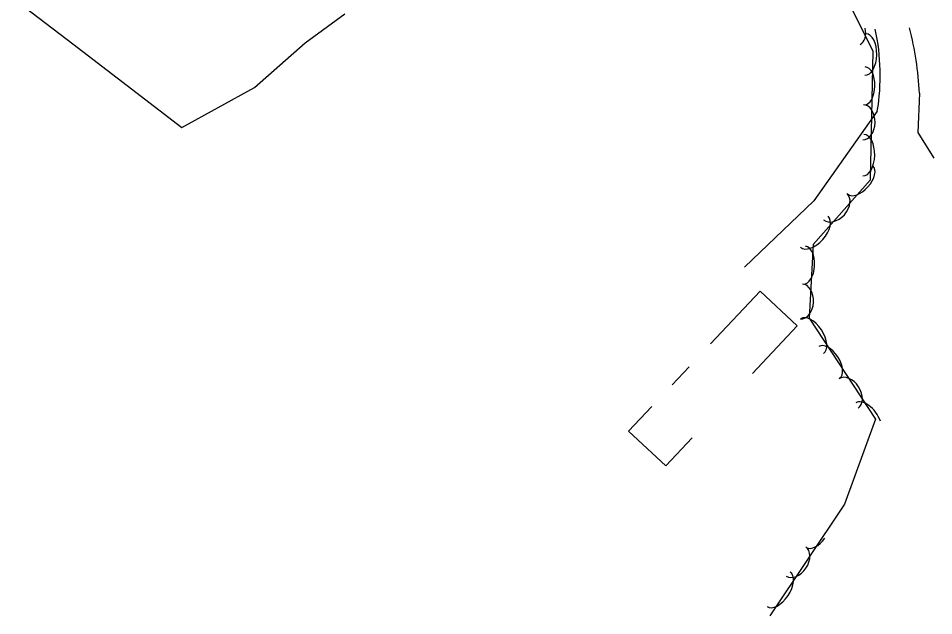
# Model space of a CAD drawing. Extents: x 954793 to 988390, y 1867850 to 1924428.
# Drawn here: x 962205.8 to 962464.1, y 1901126.9 to 1901295.5 of the extents above; entities that cross this region are included whole.
import ezdxf

# ---------------------------------------------------------------- set-up
doc = ezdxf.new("R2010")
doc.units = 0
for name, color, linetype in [('S_BUILDING', 7, 'Continuous'), ('S_OBSCURES', 7, 'Continuous'), ('S_PARKING', 7, 'Continuous'), ('S_TREE', 7, 'Continuous')]:
    doc.layers.add(name, color=color, linetype=linetype)

msp = doc.modelspace()

# ---------------------------------------------------------------- linework, layer by layer
at = {"layer": 'S_BUILDING'}
for points in [[(962401.17, 1901203.64), (962415.12, 1901218.52), (962425.6, 1901208.69), (962413, 1901195.25)], [(962390.32, 1901192.08), (962395.09, 1901197.16)], [(962395.98, 1901177.1), (962388.52, 1901169.15), (962378.04, 1901178.98), (962384.55, 1901185.92)]]:
    msp.add_lwpolyline(points, dxfattribs=at)
at = {"layer": 'S_OBSCURES'}
msp.add_lwpolyline([(962205.8, 1901300.09), (962221.16, 1901288.3), (962236.53, 1901276.52), (962251.9, 1901264.74), (962272.48, 1901275.96), (962286.71, 1901288.57), (962297.9, 1901296.77)], dxfattribs=at)
at = {"layer": 'S_PARKING'}
for points in [[(962460.1, 1901274.39), (962459.69, 1901263.3), (962464.13, 1901256.04)], [(962448.22, 1901269.28), (962430.27, 1901244.03), (962410.78, 1901225.3)]]:
    msp.add_lwpolyline(points, dxfattribs=at)
for centre, major_axis, ratio, start_param, end_param in [((962370.11, 1901270.37), (-79, 43.29), 0.999573, 3.687741, 3.894981), ((962387.04, 1901279.51), (-17.62, 59.65), 0.996534, 4.260872, 4.6362)]:
    msp.add_ellipse(centre, major_axis=major_axis, ratio=ratio, start_param=start_param, end_param=end_param, dxfattribs=at)
at = {"layer": 'S_TREE'}
msp.add_lwpolyline([(962429.11, 1901322.37), (962446.99, 1901286.29), (962446.23, 1901249.82), (962430.08, 1901231.71), (962428.95, 1901210.9), (962447.69, 1901182.41), (962438.94, 1901158.42), (962417.92, 1901126.89)], dxfattribs=at)
for centre, major_axis, ratio, start_param, end_param in [((962441.19, 1901292.62), (-2.2, 4.44), 0.685311, 3.141593, 4.403609), ((962444.85, 1901285.32), (0.12, 5.87), 0.55008, 3.141593, 6.283185), ((962444.66, 1901276.46), (0.11, 5.35), 0.540699, 3.141593, 6.283185), ((962444.19, 1901266.16), (0.1, 4.95), 0.685311, 3.141593, 6.283185), ((962444.26, 1901256.9), (0.12, 5.87), 0.55008, 3.141593, 6.283185), ((962443.43, 1901249.87), (3.56, 3.99), 0.540699, 3.141593, 6.283185), ((962436.38, 1901242.36), (3.3, 3.7), 0.685311, 3.141593, 6.283185), ((962430.41, 1901235.27), (3.91, 4.38), 0.55008, 3.141593, 6.283185), ((962427.64, 1901225.85), (0.29, 5.34), 0.540699, 3.141593, 6.283185), ((962426.82, 1901215.57), (0.27, 4.95), 0.685311, 3.141593, 6.283185), ((962429.77, 1901205.8), (-3.22, 4.9), 0.55008, 3.141593, 6.283185), ((962434.64, 1901198.39), (-2.94, 4.47), 0.540699, 3.141593, 6.283185), ((962440.09, 1901189.64), (-2.72, 4.14), 0.685311, 3.141593, 6.283185), ((962445.39, 1901182.05), (-3.22, 4.9), 0.55008, 4.326154, 6.283185), ((962431.19, 1901150.62), (2.97, 4.45), 0.540699, 3.141593, 4.659617), ((962425.26, 1901142.19), (2.75, 4.12), 0.685311, 3.141593, 6.283185), ((962420.34, 1901134.34), (3.25, 4.88), 0.55008, 3.141593, 6.283185)]:
    msp.add_ellipse(centre, major_axis=major_axis, ratio=ratio, start_param=start_param, end_param=end_param, dxfattribs=at)

doc.saveas('drawing.dxf')
